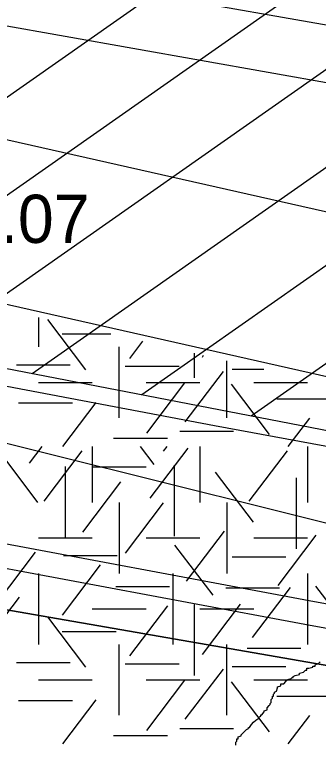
# Model space of a CAD drawing. Extents: x 419101 to 420177, y 4451541 to 4452254.
# Drawn here: x 419649.88 to 419657.46, y 4451907.76 to 4451925.89 of the extents above; entities that cross this region are included whole.
import ezdxf

# ---------------------------------------------------------------- set-up
doc = ezdxf.new("R2010")
doc.units = 0
for name, color, linetype in [('2_KADASTRO', 7, 'Continuous'), ('3_HALİHAZIR', 7, 'Continuous'), ('Level 3', 7, 'Continuous'), ('Level 41', 7, 'Continuous'), ('Level 53', 7, 'Continuous'), ('Level 60', 7, 'Continuous'), ('Level 62', 7, 'Continuous')]:
    doc.layers.add(name, color=color, linetype=linetype)

msp = doc.modelspace()

# ---------------------------------------------------------------- linework, layer by layer
at = {"layer": '2_KADASTRO'}
msp.add_lwpolyline([(419619.172, 4451899.794), (419621.024, 4451915.322), (419621.341, 4451917.985), (419621.837, 4451922.14), (419637.166, 4451918.324), (419680.932, 4451907.431), (419743.741, 4451893.072), (419755.716, 4451891.108), (419744.449, 4451835.057), (419741.585, 4451835.476), (419748.828, 4451874.587), (419747.609, 4451874.824), (419694.6, 4451885.13), (419691.339, 4451885.764), (419687.729, 4451886.465), (419623.249, 4451899.001)], close=True, dxfattribs=at)
at = {"layer": 'Level 3'}
msp.add_lwpolyline([(419655.404, 4451907.687), (419655.404, 4451907.765), (419655.43, 4451907.79), (419655.43, 4451907.816), (419655.43, 4451907.842), (419655.456, 4451907.842), (419655.456, 4451907.868), (419655.456, 4451907.894), (419655.534, 4451907.92), (419655.534, 4451907.946), (419655.612, 4451908.024), (419655.664, 4451908.076), (419655.715, 4451908.102), (419655.715, 4451908.128), (419655.741, 4451908.128), (419655.793, 4451908.206), (419655.845, 4451908.258), (419655.897, 4451908.31), (419655.975, 4451908.362), (419655.975, 4451908.388), (419656.027, 4451908.414), (419656.027, 4451908.44), (419656.053, 4451908.44), (419656.105, 4451908.518), (419656.105, 4451908.544), (419656.182, 4451908.57), (419656.182, 4451908.595), (419656.182, 4451908.621), (419656.234, 4451908.673), (419656.26, 4451908.699), (419656.26, 4451908.725), (419656.286, 4451908.751), (419656.286, 4451908.777), (419656.286, 4451908.803), (419656.286, 4451908.829), (419656.312, 4451908.855), (419656.312, 4451908.881), (419656.312, 4451908.907), (419656.338, 4451908.907), (419656.338, 4451908.933), (419656.338, 4451908.959), (419656.364, 4451908.985), (419656.364, 4451909.011), (419656.416, 4451909.037), (419656.442, 4451909.115), (419656.442, 4451909.141), (419656.52, 4451909.167), (419656.52, 4451909.193), (419656.52, 4451909.219), (419656.597, 4451909.219), (419656.649, 4451909.271), (419656.649, 4451909.297), (419656.675, 4451909.297), (419656.701, 4451909.323), (419656.779, 4451909.349), (419656.805, 4451909.375), (419656.831, 4451909.375), (419656.831, 4451909.401), (419656.883, 4451909.426), (419656.987, 4451909.452), (419656.987, 4451909.478), (419657.09, 4451909.504), (419657.142, 4451909.556), (419657.168, 4451909.556), (419657.168, 4451909.582), (419657.168, 4451909.608), (419657.22, 4451909.608), (419657.324, 4451909.634), (419657.324, 4451909.66), (419657.35, 4451909.66), (419657.376, 4451909.66), (419657.376, 4451909.686), (419657.428, 4451909.712), (419657.454, 4451909.712), (419657.505, 4451909.764)], dxfattribs=at)
at = {"layer": 'Level 41'}
for p, q in [((419650.476, 4451918.346), (419650.476, 4451917.609)), ((419651.663, 4451917.041), (419650.714, 4451918.291)), ((419651.073, 4451917.932), (419652.281, 4451917.932)), ((419652.755, 4451917.322), (419653.079, 4451917.749)), ((419652.491, 4451915.841), (419652.491, 4451917.609)), ((419654.366, 4451917.454), (419654.366, 4451916.836)), ((419654.566, 4451917.358), (419654.598, 4451917.4)), ((419649.928, 4451917.16), (419651.271, 4451917.16)), ((419655.177, 4451915.841), (419655.177, 4451917.267)), ((419652.645, 4451917.126), (419653.988, 4451917.126)), ((419654.141, 4451915.744), (419655.09, 4451916.994)), ((419655.308, 4451917.055), (419656.103, 4451917.055)), ((419650.476, 4451916.725), (419651.819, 4451916.725)), ((419653.162, 4451916.725), (419654.505, 4451916.725)), ((419653.181, 4451915.465), (419654.13, 4451916.714)), ((419656.244, 4451915.43), (419655.294, 4451916.679)), ((419655.848, 4451916.725), (419657.191, 4451916.725)), ((419656.427, 4451916.318), (419657.77, 4451916.318)), ((419649.982, 4451916.214), (419651.324, 4451916.214)), ((419651.09, 4451915.132), (419651.919, 4451916.223)), ((419656.71, 4451915.132), (419657.247, 4451915.838)), ((419654.004, 4451915.513), (419655.347, 4451915.513)), ((419652.352, 4451915.338), (419653.695, 4451915.338)), ((419650.464, 4451913.734), (419649.515, 4451914.984)), ((419650.253, 4451914.715), (419650.57, 4451915.132)), ((419650.624, 4451913.769), (419651.573, 4451915.019)), ((419651.819, 4451915.132), (419651.819, 4451913.734)), ((419653.368, 4451914.68), (419653.024, 4451915.132)), ((419653.261, 4451913.838), (419654.211, 4451915.088)), ((419653.594, 4451915.012), (419653.685, 4451915.132)), ((419654.505, 4451915.132), (419654.505, 4451913.734)), ((419655.738, 4451913.769), (419656.687, 4451915.019)), ((419657.191, 4451915.132), (419657.191, 4451913.734)), ((419651.144, 4451914.63), (419651.144, 4451912.863)), ((419651.819, 4451914.618), (419653.162, 4451914.618)), ((419653.861, 4451914.665), (419653.861, 4451912.898)), ((419655.845, 4451913.243), (419654.896, 4451914.492)), ((419651.584, 4451912.997), (419652.533, 4451914.247)), ((419656.909, 4451914.344), (419656.909, 4451912.577)), ((419652.491, 4451913.734), (419652.491, 4451911.967)), ((419652.65, 4451912.472), (419653.599, 4451913.722)), ((419655.177, 4451913.734), (419655.177, 4451911.967)), ((419654.167, 4451911.771), (419655.118, 4451913.02)), ((419650.476, 4451912.85), (419651.819, 4451912.85)), ((419653.162, 4451912.85), (419654.505, 4451912.85)), ((419655.848, 4451912.85), (419657.191, 4451912.85)), ((419656.458, 4451911.666), (419657.407, 4451912.916)), ((419654.833, 4451911.421), (419653.883, 4451912.67)), ((419649.453, 4451911.246), (419650.402, 4451912.495)), ((419651.1, 4451912.416), (419652.443, 4451912.416)), ((419655.308, 4451912.38), (419656.651, 4451912.38)), ((419651.078, 4451910.929), (419652.027, 4451912.179)), ((419650.476, 4451911.967), (419650.476, 4451910.2)), ((419653.834, 4451911.967), (419653.834, 4451910.2)), ((419657.191, 4451911.967), (419657.191, 4451910.2)), ((419652.406, 4451911.643), (419653.749, 4451911.643)), ((419655.148, 4451911.61), (419656.491, 4451911.61)), ((419655.818, 4451910.369), (419656.768, 4451911.619)), ((419658.348, 4451910.403), (419657.399, 4451911.652)), ((419649.443, 4451910.637), (419650.002, 4451911.373)), ((419652.755, 4451909.913), (419653.705, 4451911.163)), ((419654.366, 4451911.195), (419654.366, 4451909.427)), ((419654.566, 4451909.949), (419655.515, 4451911.198)), ((419651.819, 4451911.083), (419653.162, 4451911.083)), ((419654.505, 4451911.083), (419655.848, 4451911.083)), ((419651.663, 4451909.632), (419650.714, 4451910.882)), ((419651.073, 4451910.523), (419652.416, 4451910.523)), ((419652.491, 4451908.432), (419652.491, 4451910.2)), ((419655.177, 4451908.432), (419655.177, 4451910.2)), ((419655.682, 4451910.102), (419657.025, 4451910.102)), ((419649.928, 4451909.751), (419651.271, 4451909.751)), ((419652.645, 4451909.717), (419653.988, 4451909.717)), ((419654.141, 4451908.335), (419655.09, 4451909.585)), ((419655.308, 4451909.646), (419656.651, 4451909.646)), ((419650.476, 4451909.316), (419651.819, 4451909.316)), ((419653.162, 4451909.316), (419654.505, 4451909.316)), ((419653.181, 4451908.056), (419654.13, 4451909.305)), ((419656.244, 4451908.021), (419655.294, 4451909.27)), ((419655.848, 4451909.316), (419657.191, 4451909.316)), ((419649.982, 4451908.805), (419651.324, 4451908.805)), ((419651.09, 4451907.723), (419651.919, 4451908.814)), ((419656.427, 4451908.909), (419657.77, 4451908.909)), ((419656.71, 4451907.723), (419657.247, 4451908.429)), ((419654.004, 4451908.104), (419655.347, 4451908.104)), ((419652.352, 4451907.929), (419653.695, 4451907.929))]:
    msp.add_line(p, q, dxfattribs=at)
at = {"layer": 'Level 53'}
for p, q in [((419771.564, 4451905.499), (419627.442, 4451930.959)), ((419630.202, 4451929.049), (419748.373, 4451908.169)), ((419642.122, 4451918.535), (419654.656, 4451927.311)), ((419644.855, 4451918.007), (419657.458, 4451926.832)), ((419647.588, 4451917.479), (419660.26, 4451926.352)), ((419650.321, 4451916.951), (419663.062, 4451925.873)), ((419653.053, 4451916.423), (419665.864, 4451925.393)), ((419655.786, 4451915.895), (419668.666, 4451924.913))]:
    msp.add_line(p, q, dxfattribs=at)
for points in [[(419747.403, 4451914.173), (419747.403, 4451913.294), (419746.354, 4451911.616), (419629.899, 4451931.549), (419631.158, 4451934.697), (419612.273, 4451938.054), (419609.335, 4451921.268), (419628.22, 4451917.281), (419629.059, 4451921.058), (419684.454, 4451910.357), (419745.305, 4451899.865), (419745.095, 4451897.347), (419785.173, 4451892.101), (419787.481, 4451905.95), (419788.11, 4451908.258), (419757.7, 4451913.118)], [(419628.542, 4451920.739), (419637.312, 4451919.009), (419646.082, 4451917.309), (419654.872, 4451915.649), (419663.662, 4451914.029), (419672.452, 4451912.449), (419673.882, 4451912.189), (419714.263, 4451905.059), (419719.083, 4451904.209), (419723.903, 4451903.369), (419728.723, 4451902.549), (419733.553, 4451901.759), (419733.953, 4451901.689), (419738.783, 4451900.939), (419743.613, 4451900.229), (419747.173, 4451899.729)], [(419616.991, 4451919.169), (419619.991, 4451918.549), (419622.071, 4451918.129), (419630.842, 4451916.359), (419639.632, 4451914.629), (419648.432, 4451912.939), (419657.232, 4451911.289), (419666.042, 4451909.679), (419673.212, 4451908.399), (419713.593, 4451901.269), (419718.413, 4451900.419), (419723.253, 4451899.569), (419728.093, 4451898.748), (419732.943, 4451897.948), (419733.343, 4451897.888), (419738.203, 4451897.138), (419743.073, 4451896.418), (419747.943, 4451895.738), (419752.823, 4451895.108), (419757.703, 4451894.508), (419762.594, 4451893.958), (419767.484, 4451893.438), (419772.014, 4451892.998), (419776.904, 4451892.558)], [(419616.901, 4451918.569), (419619.871, 4451917.959), (419621.951, 4451917.539), (419630.732, 4451915.769), (419639.522, 4451914.039), (419648.312, 4451912.349), (419657.122, 4451910.699), (419665.932, 4451909.089), (419673.112, 4451907.809), (419713.483, 4451900.679), (419718.313, 4451899.829), (419723.153, 4451898.979), (419727.993, 4451898.158), (419732.853, 4451897.358), (419733.253, 4451897.298), (419738.113, 4451896.538), (419742.983, 4451895.828), (419747.863, 4451895.148), (419752.743, 4451894.508), (419757.633, 4451893.918), (419762.524, 4451893.358), (419767.424, 4451892.838), (419771.954, 4451892.398)]]:
    msp.add_lwpolyline(points, dxfattribs=at)
at = {"layer": 'Level 60'}
for points in [[(419607.919, 4451928.087), (419606, 4451919.813), (419627.438, 4451914.924), (419678.582, 4451906.044), (419747.619, 4451894.179), (419777.479, 4451890.747)], [(419777.479, 4451890.747), (419747.619, 4451894.179), (419698.675, 4451902.537), (419678.582, 4451906.044), (419627.438, 4451914.924), (419606, 4451919.813)]]:
    msp.add_lwpolyline(points, dxfattribs=at)
at = {"layer": 'Level 62'}
msp.add_line((419608.862, 4451931.992), (419697.858, 4451911.906), dxfattribs=at)
msp.add_lwpolyline([(419607.923, 4451928.103), (419684.545, 4451910.811), (419682.417, 4451898.447), (419678.972, 4451896.105), (419622.731, 4451907.868), (419604.232, 4451912.19)], dxfattribs=at)

# ---------------------------------------------------------------- texts
at = {"layer": '3_HALİHAZIR'}
msp.add_text('147.07 ', height=1.2, rotation=359.998, dxfattribs=at).set_placement((419646.844, 4451920.201))

doc.saveas('drawing.dxf')
